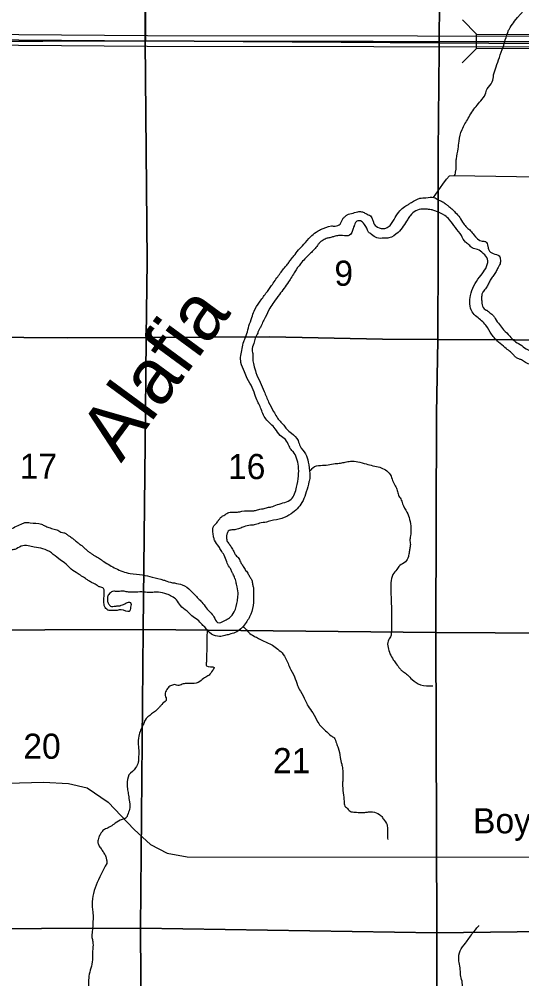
# Model space of a CAD drawing. Extents: x 380424 to 701066, y 1117407 to 1412949.
# Drawn here: x 551026 to 560023, y 1277376 to 1294552 of the extents above; entities that cross this region are included whole.
import ezdxf

# ---------------------------------------------------------------- set-up
doc = ezdxf.new("R2010")
doc.units = 0
for name, color, linetype in [('Bridges and Drawbridges County Highways', 7, 'Continuous'), ('County Route Divided Highway Outline and Fill', 7, 'Continuous'), ('County Routes Highway Center Lines', 7, 'Continuous'), ('Local Roads Paved', 7, 'Continuous'), ('Local Roads Related Text', 7, 'Continuous'), ('Narrow Canals', 7, 'Continuous'), ('Narrow River Creek and Branch and Slough', 7, 'Continuous'), ('Section Lines', 7, 'Continuous'), ('Section Numbers', 7, 'Continuous'), ('Wide Rivers and Canals', 7, 'Continuous'), ('Wide Rivers and Canals Text', 7, 'Continuous')]:
    doc.layers.add(name, color=color, linetype=linetype)

msp = doc.modelspace()

# ---------------------------------------------------------------- linework, layer by layer
at = {"layer": 'Bridges and Drawbridges County Highways'}
for p, q in [((559214, 1294283), (558959, 1294540)), ((559214, 1294027), (558957, 1293772))]:
    msp.add_line(p, q, dxfattribs=at)
msp.add_lwpolyline([(559214, 1294283), (560226, 1294280), (560226, 1294024), (559214, 1294027)], close=True, dxfattribs=at)
at = {"layer": 'County Route Divided Highway Outline and Fill'}
for points in [[(577649, 1294028), (553319, 1294063), (549473, 1294092), (549005, 1294095), (548696, 1294092), (547856, 1294127), (547673, 1294135), (547041, 1294168), (544931, 1294158), (544450, 1294224), (544073, 1294379), (543694, 1294639)], [(544169, 1294556), (544503, 1294419), (544944, 1294358), (547046, 1294368), (547682, 1294335), (547865, 1294327), (548699, 1294292), (549005, 1294295), (549474, 1294292), (553320, 1294263), (577489, 1294228)]]:
    msp.add_lwpolyline(points, dxfattribs=at)
at = {"layer": 'County Routes Highway Center Lines'}
msp.add_lwpolyline([(543754, 1294719), (544121, 1294468), (544477, 1294321), (544937, 1294258), (547043, 1294268), (547678, 1294235), (547861, 1294227), (548698, 1294192), (549005, 1294195), (549473, 1294192), (553320, 1294163), (577569, 1294128)], dxfattribs=at)
at = {"layer": 'Local Roads Paved'}
msp.add_lwpolyline([(532637, 1278292), (538515, 1278254), (541944, 1278204), (542617, 1278241), (543004, 1278354), (543415, 1278541), (544313, 1279052), (547305, 1280774), (547591, 1280861), (547891, 1280911), (550376, 1280865), (551462, 1280895), (551906, 1280873), (552242, 1280797), (552621, 1280537), (553087, 1280049), (553379, 1279778), (553672, 1279626), (554030, 1279561), (569039, 1279549)], dxfattribs=at)
msp.add_spline([(553268, 1298170), (553287, 1297544), (553287, 1297207), (553287, 1294163)], degree=3, dxfattribs=at)
at = {"layer": 'Narrow Canals'}
msp.add_lwpolyline([(558442, 1291362), (558609, 1291601), (558673, 1291691), (558731, 1291749), (558815, 1291754), (561043, 1291717)], dxfattribs=at)
at = {"layer": 'Narrow River Creek and Branch and Slough'}
for points in [[(559894, 1294519), (560339, 1294986), (560532, 1295111), (560660, 1295169), (560764, 1295229), (560878, 1295272), (561024, 1295326), (561103, 1295358), (561289, 1295358), (561549, 1295351), (561645, 1295372), (561763, 1295469), (561831, 1295544), (561881, 1295590), (561924, 1295647), (561960, 1295693), (562031, 1295761), (562177, 1295747), (562231, 1295722), (562313, 1295668), (562377, 1295615), (562466, 1295515), (562579, 1295423), (562631, 1295338), (562716, 1295206), (562774, 1295122), (562855, 1294934), (562934, 1294791), (563087, 1294663), (563280, 1294541), (563437, 1294452), (563555, 1294427), (563701, 1294391), (563835, 1294393), (563866, 1294383), (564034, 1294292), (564119, 1294221), (564137, 1294046), (564146, 1293907), (564146, 1293839), (564173, 1293815), (564239, 1293809), (564315, 1293812), (564467, 1293814), (564518, 1293513), (564615, 1293485), (564771, 1293553), (564873, 1293615), (564958, 1293675), (565046, 1293731), (565136, 1293777), (565212, 1293829), (565350, 1293807), (565413, 1293781), (565555, 1293739), (565703, 1293691), (565809, 1293607), (565920, 1293517), (566041, 1293433), (566242, 1293317), (566374, 1293259), (566516, 1293142), (566638, 1293016), (566759, 1292905), (566870, 1292789), (566996, 1292646), (567028, 1292604), (567097, 1292514), (567128, 1292467), (567181, 1292430), (567303, 1292298), (567334, 1292219), (567392, 1292092), (567424, 1292002), (567577, 1291891), (567767, 1291865), (567862, 1291839), (567968, 1291802), (568126, 1291744), (568189, 1291691), (568284, 1291649), (568643, 1291474), (568743, 1291438), (568870, 1291364), (568886, 1291353), (568970, 1291279), (569023, 1291216), (569087, 1291110), (569124, 1291052), (569203, 1290984), (569282, 1290941), (569335, 1290915), (569424, 1290894), (569488, 1290873), (569630, 1290778), (569767, 1290625), (569847, 1290477)], [(559787, 1294354), (559816, 1294401), (559894, 1294519)], [(559690, 1294054), (559727, 1294184), (559787, 1294354)], [(558819, 1291754), (558836, 1291796), (558836, 1291817), (558842, 1291839), (558847, 1291860), (558847, 1291981), (558852, 1292055), (558884, 1292234), (558900, 1292366), (558953, 1292578), (559065, 1292778), (559127, 1292885), (559288, 1293091), (559368, 1293207), (559403, 1293305), (559493, 1293430), (559519, 1293555), (559564, 1293698), (559622, 1293865), (559690, 1294054)], [(556223, 1286475), (556229, 1286476), (556282, 1286523), (556419, 1286566), (556556, 1286576), (556683, 1286597), (556778, 1286608), (556862, 1286624), (556957, 1286640), (557089, 1286629), (557237, 1286592), (557359, 1286560), (557479, 1286531), (557581, 1286484), (557669, 1286401), (557711, 1286294), (557758, 1286202), (557793, 1286117), (557815, 1286034), (557856, 1285965), (557888, 1285879), (557967, 1285728), (558014, 1285598), (558037, 1285446), (558030, 1285306), (558021, 1285214), (558027, 1285173), (558021, 1285088), (558008, 1285018), (557992, 1284933), (557942, 1284841), (557837, 1284771), (557783, 1284701), (557717, 1284613), (557679, 1284464), (557679, 1284290), (557686, 1284131), (557689, 1283961), (557689, 1283776), (557688, 1283616), (557673, 1283499), (557629, 1283420), (557629, 1283308), (557663, 1283195), (557723, 1283087), (557776, 1283013), (557839, 1282929), (557859, 1282905), (557903, 1282871), (557976, 1282817), (558061, 1282732), (558207, 1282640), (558431, 1282622)], [(554391, 1283630), (554384, 1283418), (554385, 1283357), (554384, 1283261), (554382, 1283226), (554377, 1283146), (554377, 1283050), (554377, 1282977), (554514, 1282950), (554487, 1282892), (554424, 1282813), (554345, 1282765), (554260, 1282697), (554118, 1282660), (554012, 1282660), (553944, 1282649), (553864, 1282623), (553822, 1282639), (553754, 1282628), (553722, 1282612), (553669, 1282554), (553637, 1282465), (553659, 1282380), (553653, 1282348), (553637, 1282338), (553564, 1282269), (553527, 1282227), (553395, 1282116), (553279, 1282005), (553247, 1281926), (553199, 1281826), (553168, 1281720), (553157, 1281567), (553168, 1281435), (553162, 1281335), (553157, 1281251), (553110, 1281150), (552988, 1281029)], [(555031, 1283680), (555084, 1283636), (555131, 1283578), (555231, 1283510), (555311, 1283467), (555406, 1283420), (555511, 1283372), (555559, 1283346), (555654, 1283277), (555754, 1283182), (555828, 1283045), (555870, 1282945), (555955, 1282781), (556007, 1282628), (556060, 1282523), (556150, 1282354), (556197, 1282253), (556282, 1282137), (556372, 1281968), (556440, 1281884), (556535, 1281794), (556609, 1281726), (556662, 1281689), (556704, 1281594), (556736, 1281509), (556773, 1281340), (556799, 1281219), (556815, 1281140), (556820, 1280960), (556815, 1280871), (556825, 1280702), (556841, 1280554), (556857, 1280469), (556884, 1280443), (556952, 1280374), (557037, 1280359), (557153, 1280353), (557184, 1280353), (557248, 1280359), (557279, 1280364), (557353, 1280364), (557475, 1280316), (557527, 1280264), (557549, 1280232), (557612, 1280132), (557617, 1280084), (557617, 1279973), (557622, 1279868)], [(552988, 1281029), (552957, 1280860), (552967, 1280760), (552983, 1280665), (552999, 1280543), (553004, 1280517), (552967, 1280306), (552941, 1280258), (552867, 1280227), (552746, 1280163), (552661, 1280100), (552571, 1280058), (552540, 1280042), (552513, 1280015), (552482, 1279968), (552450, 1279910), (552439, 1279862), (552434, 1279825), (552450, 1279767), (552492, 1279704), (552534, 1279641), (552571, 1279577), (552582, 1279546), (552592, 1279488), (552594, 1279439)], [(552594, 1279439), (552334, 1278654), (552344, 1278559), (552344, 1278342), (552334, 1278226), (552329, 1278115), (552344, 1278041), (552344, 1277920), (552339, 1277836), (552334, 1277677), (552297, 1277529), (552270, 1277387), (552265, 1277260), (552270, 1277155), (552292, 1277054), (552344, 1276970), (552402, 1276885), (552503, 1276769), (552598, 1276685), (552761, 1276590), (552867, 1276569), (553004, 1276532), (553126, 1276505), (553294, 1276479), (553389, 1276442), (553506, 1276389), (553601, 1276363), (553759, 1276310), (553933, 1276247), (554070, 1276131), (554218, 1276030), (554313, 1275946), (554445, 1275777), (554530, 1275650), (554582, 1275592), (554593, 1275550), (554672, 1275434), (554725, 1275270), (554767, 1275086), (554772, 1274890), (554751, 1274695), (554762, 1274468), (554793, 1274278), (554846, 1274120), (554958, 1273818), (555083, 1273674), (555204, 1273557), (555321, 1273459), (555404, 1273409), (555480, 1273330), (555571, 1273197), (555635, 1273118), (555756, 1273027), (555836, 1272963), (555873, 1272925), (555915, 1272891), (555949, 1272864), (555979, 1272830), (556032, 1272762), (556063, 1272686), (556081, 1272649), (556119, 1272532), (556131, 1272483), (556157, 1272411), (556221, 1272305)], [(554726, 1275266), (554941, 1275207), (555084, 1275181), (555195, 1275212), (555348, 1275244), (555395, 1275233), (555490, 1275212), (555569, 1275186), (555659, 1275133), (555743, 1275075), (555844, 1274996), (555970, 1274933), (556076, 1274901), (556255, 1274880), (556361, 1274917), (556430, 1274948), (556535, 1274964), (556694, 1274964), (556857, 1274906), (557116, 1274806), (557343, 1274785), (557543, 1274790), (557681, 1274801), (557760, 1274816), (557908, 1274827), (557971, 1274853), (558098, 1274922), (558198, 1275038), (558377, 1275212), (558520, 1275371), (558604, 1275476), (558705, 1275635), (558763, 1275751), (558842, 1276078), (558847, 1276178), (558789, 1276294), (558763, 1276389), (558757, 1276521), (558784, 1276632), (558847, 1276780), (558900, 1276954), (558937, 1277139), (558958, 1277308), (558931, 1277419), (558921, 1277540), (558900, 1277667), (558895, 1277714), (558921, 1277878), (559016, 1278015), (559137, 1278184), (559248, 1278321), (559256, 1278331)]]:
    msp.add_spline(points, degree=3, dxfattribs=at)
at = {"layer": 'Section Lines'}
for points in [[(553307, 1299491), (553307, 1299468), (553271, 1298758), (553281, 1294188), (553281, 1294166), (553279, 1294166), (549616, 1294155), (548180, 1294193), (547990, 1294196), (547990, 1294212), (548002, 1299470), (553275, 1299491)], [(558590, 1299455), (558577, 1297169), (558549, 1294880), (558545, 1294126), (555915, 1294148), (553281, 1294166), (553281, 1294188), (553271, 1298758), (553307, 1299468), (553307, 1299491), (555505, 1299462)], [(563888, 1299446), (563875, 1296928), (563846, 1294126), (563846, 1294111), (561206, 1294109), (558552, 1294126), (558545, 1294126), (558549, 1294880), (558577, 1297169), (558590, 1299455), (558595, 1299455), (561251, 1299452), (563881, 1299446)], [(553281, 1294166), (553317, 1290222), (553297, 1288855), (551899, 1288849), (547958, 1288880), (547953, 1288880), (547953, 1288886), (547976, 1290776), (547990, 1294196), (548180, 1294193), (549616, 1294155), (553279, 1294166)], [(558545, 1294126), (558542, 1293998), (558525, 1292173), (558528, 1290396), (558517, 1288816), (557531, 1288825), (555510, 1288866), (553307, 1288855), (553297, 1288855), (553317, 1290222), (553281, 1294166), (555915, 1294148)], [(563846, 1294111), (563845, 1290704), (563836, 1288800), (563826, 1288800), (561265, 1288809), (558517, 1288816), (558528, 1290396), (558525, 1292173), (558542, 1293998), (558545, 1294126), (558552, 1294126), (561206, 1294109)], [(553297, 1288855), (553286, 1287512), (553246, 1283629), (547956, 1283608), (547949, 1287540), (547953, 1288880), (547958, 1288880), (551899, 1288849)], [(558517, 1288816), (558517, 1288808), (558494, 1287496), (558487, 1283577), (553246, 1283629), (553286, 1287512), (553297, 1288855), (553307, 1288855), (555510, 1288866), (557531, 1288825)], [(563836, 1288800), (563838, 1287482), (563797, 1283547), (558487, 1283577), (558494, 1287496), (558517, 1288808), (558517, 1288816), (561265, 1288809), (563826, 1288800)], [(553246, 1283629), (553200, 1278285), (547877, 1278264), (547956, 1283608)], [(558487, 1283577), (558503, 1278197), (553200, 1278285), (553246, 1283629)], [(563797, 1283547), (563779, 1278265), (558503, 1278197), (558487, 1283577)], [(553200, 1278285), (553236, 1272924), (547907, 1272957), (547877, 1278264)], [(558503, 1278197), (558493, 1272968), (553236, 1272924), (553200, 1278285)], [(563779, 1278265), (563779, 1272996), (558493, 1272968), (558503, 1278197)]]:
    msp.add_lwpolyline(points, close=True, dxfattribs=at)
at = {"layer": 'Wide Rivers and Canals'}
for points in [[(556614, 1290853), (556680, 1290849), (556773, 1290886), (556817, 1290979), (556855, 1291016), (556880, 1291038), (556921, 1291064), (556973, 1291075), (557088, 1291105), (557155, 1291105), (557214, 1291083), (557273, 1291053), (557314, 1291031), (557336, 1290994), (557362, 1290935), (557381, 1290883), (557469, 1290820), (557547, 1290805), (557632, 1290834), (557736, 1290968), (557821, 1291098), (557907, 1291183), (557992, 1291238), (558047, 1291272), (558196, 1291346), (558307, 1291357), (558451, 1291361), (558524, 1291320), (558585, 1291294), (558651, 1291253), (558696, 1291216), (558772, 1291156), (558833, 1291094), (558911, 1291005), (558977, 1290894), (559040, 1290823), (559107, 1290764), (559166, 1290694), (559314, 1290579), (559374, 1290571), (559416, 1290486), (559432, 1290423), (559511, 1290356), (559618, 1290316), (559640, 1290241), (559633, 1290175), (559589, 1290089), (559552, 1290019), (559507, 1289949), (559459, 1289882), (559422, 1289808), (559385, 1289745), (559329, 1289674), (559325, 1289667), (559313, 1289640), (559309, 1289626), (559307, 1289598), (559305, 1289596), (559301, 1289577), (559303, 1289551), (559303, 1289528), (559307, 1289494), (559311, 1289439), (559370, 1289353), (559395, 1289341), (559453, 1289299), (559516, 1289240), (559547, 1289193), (559624, 1289085), (559697, 1288994), (559809, 1288878), (559884, 1288799), (559994, 1288728), (560101, 1288653), (560195, 1288606), (560282, 1288559), (560357, 1288543), (560435, 1288527), (560538, 1288500), (560609, 1288500), (560680, 1288512), (560766, 1288512), (560845, 1288520), (560932, 1288531), (561034, 1288543), (561164, 1288555), (561278, 1288559), (561389, 1288512), (561444, 1288484), (561503, 1288413), (561574, 1288315), (561627, 1288249), (561643, 1288217), (561685, 1288090), (561717, 1288032), (561790, 1287895), (561833, 1287816)], [(564306, 1284871), (564294, 1284976), (564290, 1285059), (564231, 1285126), (564177, 1285176), (564098, 1285255), (564048, 1285309), (563998, 1285376), (563956, 1285418), (563912, 1285473), (563812, 1285568), (563754, 1285631), (563702, 1285672), (563637, 1285737), (563495, 1285869), (563363, 1286006), (563263, 1286122), (563152, 1286206), (563078, 1286280), (562941, 1286412), (562904, 1286439), (562761, 1286544), (562728, 1286653), (562673, 1286826), (562570, 1286909), (562513, 1286940), (562448, 1286992), (562413, 1287015), (562334, 1287086), (562314, 1287114), (562236, 1287169), (562184, 1287201), (562109, 1287240), (561983, 1287327), (561907, 1287404), (561796, 1287505), (561722, 1287594), (561674, 1287673), (561606, 1287863), (561579, 1287916), (561537, 1288022), (561479, 1288117), (561373, 1288224), (561333, 1288279), (561306, 1288307), (561267, 1288330), (561227, 1288358), (561188, 1288362), (561140, 1288374), (561093, 1288374), (561026, 1288362), (560983, 1288350), (560979, 1288350), (560837, 1288303), (560762, 1288299), (560672, 1288275), (560593, 1288275), (560487, 1288275), (560357, 1288299), (560187, 1288366), (560089, 1288409), (560018, 1288453), (559967, 1288472), (559915, 1288500), (559876, 1288543), (559722, 1288673), (559608, 1288772), (559482, 1288912), (559380, 1289075), (559218, 1289222), (559136, 1289315), (559104, 1289608), (559264, 1289935), (559413, 1290197), (559411, 1290254), (559334, 1290361), (559231, 1290428), (559134, 1290457), (559077, 1290516), (559018, 1290560), (558941, 1290681), (558835, 1290824), (558730, 1290961), (558644, 1291038), (558466, 1291120), (558399, 1291142), (558310, 1291150), (558247, 1291153), (558125, 1291124), (558025, 1291035), (557981, 1290968), (557807, 1290734), (557644, 1290638), (557555, 1290631), (557429, 1290638), (557332, 1290697), (557277, 1290742)], [(552539, 1284845), (552649, 1284779), (552754, 1284721), (553010, 1284631), (553236, 1284605), (553407, 1284565), (553611, 1284514), (553666, 1284492), (553946, 1284427), (554094, 1284327), (554232, 1284182), (554295, 1284119), (554376, 1284015), (554443, 1283937), (554513, 1283856), (554576, 1283752), (554706, 1283789), (554791, 1283837), (554876, 1283945), (554932, 1284141), (554943, 1284249), (554928, 1284390), (554915, 1284439), (554909, 1284476), (554899, 1284523), (554888, 1284544), (554856, 1284618), (554830, 1284660), (554820, 1284692), (554788, 1284745), (554740, 1284840), (554693, 1284961), (554640, 1285045), (554598, 1285114), (554524, 1285225), (554506, 1285285), (554495, 1285370), (554513, 1285485), (554576, 1285556), (554591, 1285582), (554602, 1285593), (554632, 1285630), (554672, 1285660), (554709, 1285678), (554758, 1285715), (554802, 1285730), (554839, 1285730), (554880, 1285730), (554935, 1285730), (555013, 1285745), (555195, 1285752), (555254, 1285760), (555336, 1285782), (555395, 1285789), (555469, 1285812), (555539, 1285823), (555647, 1285863), (555895, 1285959), (555991, 1286174), (556025, 1286378), (556025, 1286552), (555991, 1286697), (555928, 1286812), (555906, 1286834), (555858, 1286912), (555791, 1287027), (555696, 1287103), (555611, 1287220), (555443, 1287396), (555347, 1287596), (555306, 1287688), (555258, 1287796), (555198, 1287958), (555106, 1288121), (555058, 1288240), (554995, 1288407), (555015, 1288655), (555047, 1288783), (555080, 1288861), (555102, 1288924), (555139, 1289061), (555191, 1289213), (555232, 1289328), (555328, 1289487), (555443, 1289646), (555543, 1289783), (555669, 1289965), (555791, 1290123), (555839, 1290182), (555884, 1290241), (555943, 1290316), (556025, 1290423), (556121, 1290523), (556243, 1290657), (556340, 1290738), (556421, 1290786), (556614, 1290853)], [(557277, 1290742), (557210, 1290877), (557104, 1290945), (557047, 1290912), (557029, 1290868), (557021, 1290849), (557006, 1290805), (556940, 1290686), (556814, 1290679), (556743, 1290679), (556666, 1290664), (556606, 1290645), (556536, 1290631), (556469, 1290597), (556428, 1290575), (556388, 1290534), (556373, 1290512), (556354, 1290486), (556221, 1290345), (556062, 1290175), (555962, 1290032), (555847, 1289850), (555684, 1289624), (555584, 1289487), (555513, 1289380), (555432, 1289213), (555384, 1289121), (555343, 1289032), (555317, 1288984), (555295, 1288935), (555250, 1288843), (555224, 1288746), (555194, 1288629), (555210, 1288544), (555206, 1288462), (555224, 1288362), (555265, 1288226), (555339, 1288055), (555413, 1287889), (555491, 1287699), (555580, 1287533), (555636, 1287433), (555695, 1287355), (555762, 1287284), (555813, 1287218), (555899, 1287140), (556017, 1287009), (556054, 1286908), (556151, 1286771), (556199, 1286626), (556228, 1286419), (556228, 1286333), (556217, 1286285), (556202, 1286227), (556151, 1286049), (556088, 1285901), (555895, 1285700), (555728, 1285615), (555532, 1285574), (555484, 1285560), (555454, 1285552), (555328, 1285530), (555232, 1285500), (555165, 1285493), (555047, 1285467), (554972, 1285437), (554884, 1285415), (554832, 1285411), (554769, 1285389), (554743, 1285334), (554739, 1285278), (554751, 1285204), (554793, 1285146), (554820, 1285103), (554867, 1285024), (554893, 1284972), (554946, 1284914), (554988, 1284840), (555018, 1284785), (555058, 1284723), (555080, 1284686), (555105, 1284653), (555127, 1284620), (555160, 1284562), (555189, 1284511), (555204, 1284438), (555218, 1284380), (555222, 1284300), (555218, 1284114), (555171, 1283902), (555073, 1283731), (554894, 1283574), (554785, 1283541), (554708, 1283519), (554610, 1283505), (554471, 1283545), (554347, 1283676)], [(550786, 1285396), (550834, 1285410), (550950, 1285465), (551063, 1285516), (551147, 1285545), (551220, 1285538), (551428, 1285512), (551486, 1285483), (551559, 1285454), (551650, 1285425), (551697, 1285414), (551774, 1285370), (551825, 1285359), (551851, 1285352), (551894, 1285319), (551938, 1285290), (551993, 1285250), (552036, 1285213), (552095, 1285166), (552146, 1285130), (552197, 1285086), (552244, 1285042), (552292, 1285006), (552335, 1284976), (552383, 1284947), (552423, 1284925), (552463, 1284900), (552539, 1284845)], [(554347, 1283676), (554329, 1283690), (554303, 1283716), (554216, 1283800), (554118, 1283873), (554030, 1283956), (553913, 1284055), (553841, 1284157), (553760, 1284219), (553666, 1284263), (553520, 1284296), (553418, 1284292), (553319, 1284292), (553261, 1284299), (553112, 1284296), (553031, 1284296), (552980, 1284299), (552944, 1284303), (552867, 1284317), (552780, 1284306), (552718, 1284314), (552645, 1284270), (552609, 1284212), (552609, 1284182), (552609, 1284128), (552616, 1284102), (552634, 1284073), (552649, 1284055), (552678, 1284040), (552729, 1284044), (552762, 1284048), (552787, 1284051), (552831, 1284051), (552853, 1284062), (552893, 1284073), (552948, 1284106), (553017, 1284110), (553021, 1284026), (552995, 1283953), (552853, 1283982), (552780, 1283971), (552714, 1283971), (552656, 1283967), (552619, 1283974), (552609, 1283979), (552556, 1284043), (552545, 1284074), (552547, 1284226), (552547, 1284299), (552535, 1284365), (552470, 1284389), (552423, 1284415), (552386, 1284437), (552335, 1284462), (552273, 1284499), (552226, 1284532), (552164, 1284572), (552080, 1284626), (551956, 1284710), (551836, 1284823), (551734, 1284896), (551603, 1284998), (551450, 1285075), (551297, 1285100), (551187, 1285126), (551060, 1285119), (550947, 1285060), (550877, 1285057), (550783, 1285053)]]:
    msp.add_spline(points, degree=3, dxfattribs=at)

# ---------------------------------------------------------------- texts
at = {"layer": 'Local Roads Related Text'}
msp.add_text('Boyette Rd.', height=450, rotation=0.0005, dxfattribs=at).set_placement((559150, 1279980))
at = {"layer": 'Section Numbers'}
for s, p in [('9', (556668, 1289780)), ('17', (551036, 1286326)), ('16', (554764, 1286320)), ('20', (551100, 1281314)), ('21', (555569, 1281056))]:
    msp.add_text(s, height=450, dxfattribs=at).set_placement(p)
at = {"layer": 'Wide Rivers and Canals Text'}
msp.add_text('Alafia', height=1000, rotation=53.6907, dxfattribs=at).set_placement((552849, 1286596))

doc.saveas('drawing.dxf')
